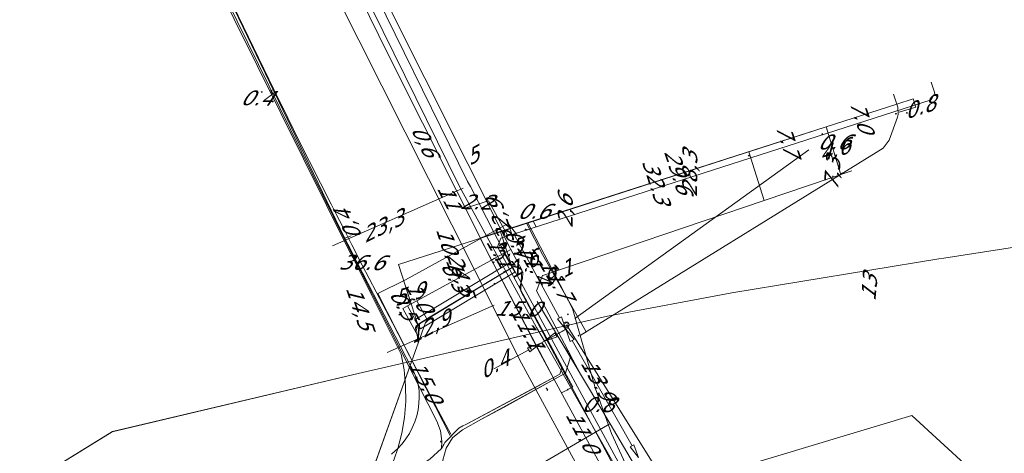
# Model space of a CAD drawing. Header units: metres. Extents: x 124576 to 133557, y 395865 to 402386.
# Tile 443 of 447: x 133397 to 133490, y 401231 to 401272. Entities that reach past the tile are written whole.
import ezdxf
from ezdxf.enums import TextEntityAlignment as Align

# ---------------------------------------------------------------- set-up
doc = ezdxf.new("R2010")
doc.units = ezdxf.units.M
doc.header["$MEASUREMENT"] = 0
for name, color, linetype, lineweight, true_color in [('LG_Datatransport', 3, 'Continuous', 13, 0x00ff00), ('LG_Datatransport_KPN_BV', 3, 'Continuous', 13, 0x00ff00), ('LG_Datatransport_Parkned_BV', 3, 'Continuous', 13, 0x00ff00), ('LG_Datatransport_Ziggo_BV', 3, 'Continuous', 13, 0x00ff00), ('LG_Gas_Lage_Druk_Enexis_Netbeheer_BV', 7, 'Continuous', 13, 0xffdc7d), ('LG_Laag_Spanning_Enexis_Netbeheer_BV', 7, 'Continuous', 13, 0x960000), ('LG_Midden_Spanning_Enexis_Netbeheer_BV', 7, 'Continuous', 13, 0xd20000), ('LG_Riool_Onder_Druk_Gemeente_Tilburg_Ruimtelijke_Uitvoering', 7, 'Continuous', 13, 0x800080), ('LG_Riool_Onder_Druk_Waterschap_De_Dommel', 5, 'Continuous', 13, 0x0000ff), ('LG_Riool_Vrij_Verval_Gemeente_Tilburg_Ruimtelijke_Uitvoering', 7, 'Continuous', 13, 0xca00a0), ('LG_unet-4_Brabant_Water', 5, 'Continuous', 13, 0x0000ff), ('MV_Datatransport_lijn', 3, 'Continuous', 0, 0x00ff00)]:
    doc.layers.add(name, color=color, linetype=linetype, lineweight=lineweight, true_color=true_color)
for name, color, linetype, lineweight in [('LG_overig_P_Gemeente_Tilburg_Ruimtelijke_Uitvoering', 7, 'Continuous', 0), ('MV_Datatransport', 7, 'Continuous', 0), ('MV_Gas_Lage_Druk', 7, 'Continuous', 0), ('MV_Gas_Lage_Druk_lijn', 7, 'Continuous', 0), ('MV_Gas_Lage_Druk_pijl', 7, 'Continuous', 0), ('MV_Laag_Spanning', 7, 'Continuous', 0), ('MV_Laag_Spanning_lijn', 7, 'Continuous', 0), ('MV_Laag_Spanning_pijl', 7, 'Continuous', 0), ('MV_Midden_Spanning', 7, 'Continuous', 0), ('MV_Midden_Spanning_lijn', 7, 'Continuous', 0), ('MV_Midden_Spanning_pijl', 7, 'Continuous', 0), ('MV_unet-4', 7, 'Continuous', 0)]:
    doc.layers.add(name, color=color, linetype=linetype, lineweight=lineweight)
doc.styles.add('Klic_Annotatie', font='verdanai.ttf', dxfattribs={"oblique": 20, "height": 1.4})

# ---------------------------------------------------------------- blocks, each defined once
blk = doc.blocks.new('m_pijl')
at = {"layer": 'MV_Laag_Spanning_pijl'}
blk.add_hatch(color=7, dxfattribs=at).paths.add_polyline_path([(-1, -0.33), (-1, 0), (-1, 0.33), (0, 0)])
at = {"layer": 'MV_Laag_Spanning_pijl', "flags": 128}
blk.add_lwpolyline([(-1, 0), (-1, 0.33), (0, 0), (-1, -0.33), (-1, 0)], close=True, dxfattribs=at)
blk = doc.blocks.new('m_pijl_1')
at = {"layer": 'MV_Midden_Spanning_pijl'}
blk.add_hatch(color=7, dxfattribs=at).paths.add_polyline_path([(-1, -0.33), (-1, 0), (-1, 0.33), (0, 0)])
at = {"layer": 'MV_Midden_Spanning_pijl', "flags": 128}
blk.add_lwpolyline([(-1, 0), (-1, 0.33), (0, 0), (-1, -0.33), (-1, 0)], close=True, dxfattribs=at)
blk = doc.blocks.new('m_pijl_2')
at = {"layer": 'MV_Gas_Lage_Druk_pijl'}
blk.add_hatch(color=7, dxfattribs=at).paths.add_polyline_path([(-1, -0.33), (-1, 0), (-1, 0.33), (0, 0)])
at = {"layer": 'MV_Gas_Lage_Druk_pijl', "flags": 128}
blk.add_lwpolyline([(-1, 0), (-1, 0.33), (0, 0), (-1, -0.33), (-1, 0)], close=True, dxfattribs=at)
blk = doc.blocks.new('Onbekend_1')
at = {"layer": 'LG_overig_P_Gemeente_Tilburg_Ruimtelijke_Uitvoering'}
blk.add_hatch(color=256, dxfattribs=at).paths.add_polyline_path([(-0.25, -1.07, -0.262633), (0.23, 0.15), (0.59, 0.47, 0.379827), (0.7, 1.26), (0.69, 1.26, 0.228508), (-0.03, 1.53), (-0.03, 1.52, 0.459053), (-0.82, 0.79), (-1.29, 0.85, -0.414214), (-0.08, 2, -0.243799), (1.09, 1.52, -0.379827), (0.9, 0.11), (0.54, -0.2, 0.262633), (0.23, -1.08), (-0.17, -1.07)])
blk.add_circle((0, 0), 2.5, dxfattribs=at)
at = {"layer": 'LG_overig_P_Gemeente_Tilburg_Ruimtelijke_Uitvoering', "extrusion": (0, 0, -1)}
blk.add_solid([(0.34, -2.06), (-0.21, -2.06), (0.34, -1.51), (-0.21, -1.51)], dxfattribs=at)

msp = doc.modelspace()

# ---------------------------------------------------------------- linework, layer by layer
at = {"layer": 'LG_Datatransport', "flags": 128}
msp.add_lwpolyline([(133435.037, 401242.684), (133443.953, 401248.051), (133443.437, 401248.907), (133434.521, 401243.54), (133435.037, 401242.684)], dxfattribs=at)
at = {"layer": 'LG_Datatransport_KPN_BV'}
msp.add_line((133431.879, 401240.459), (133442.01, 401244.942), dxfattribs=at)
at = {"layer": 'LG_Datatransport_KPN_BV', "flags": 128}
for points in [[(133335.668, 401500.032), (133339.334, 401483.97), (133352.393, 401435.701), (133367.317, 401388.321), (133370.904, 401378.42), (133379.948, 401355.272), (133385.653, 401341.789), (133406.214, 401296.201), (133427.867, 401251.271), (133428.484, 401250.071), (133428.519, 401250.001)], [(133453.931, 401229.752), (133442.932, 401250), (133442.915, 401250.032), (133442.025, 401251.672), (133439.756, 401256.11), (133439.494, 401256.59), (133429.24, 401277.417)], [(133431.668, 401228.446), (133432.14, 401229.412), (133432.55, 401230.406), (133432.898, 401231.424), (133433.274, 401232.872), (133433.522, 401234.347), (133433.641, 401235.839), (133433.629, 401237.334), (133433.487, 401238.824), (133433.216, 401240.295), (133428.996, 401248.723), (133428.67, 401249.36), (133428.344, 401249.997), (133428.343, 401249.999), (133428.342, 401250.001), (133415.266, 401276.293)], [(133426.731, 401250.533), (133438.502, 401255.693), (133439.08, 401255.952)], [(133432.292, 401230.887), (133432.603, 401231.147), (133432.898, 401231.424), (133433.302, 401231.864), (133433.667, 401232.337), (133433.989, 401232.84), (133434.267, 401233.37), (133434.498, 401233.921), (133434.68, 401234.49), (133434.812, 401235.073), (133434.893, 401235.665), (133434.923, 401236.262), (133434.9, 401236.86), (133434.826, 401237.453), (133434.701, 401238.037), (133432.633, 401242.019), (133428.519, 401250.001)]]:
    msp.add_lwpolyline(points, dxfattribs=at)
at = {"layer": 'LG_Datatransport_Parkned_BV'}
msp.add_line((133453.621, 401229.431), (133446.74, 401241.532), dxfattribs=at)
at = {"layer": 'LG_Datatransport_Parkned_BV', "flags": 128}
msp.add_lwpolyline([(133428.43, 401277.025), (133438.695, 401256.175), (133445.992, 401242.821), (133446.74, 401241.532), (133453.621, 401229.431), (133503.543, 401143.994), (133514.17, 401127.627), (133516.183, 401125.061), (133517.916, 401121.893), (133521.948, 401116.387), (133523.424, 401114.372), (133527.116, 401109.95), (133531.251, 401105.349), (133535.732, 401100.378), (133537.166, 401098.7)], dxfattribs=at)
at = {"layer": 'LG_Datatransport_Ziggo_BV'}
msp.add_line((133443.695, 401248.479), (133434.779, 401243.112), dxfattribs=at)
at = {"layer": 'LG_Datatransport_Ziggo_BV', "flags": 128}
msp.add_lwpolyline([(133488.332, 401169.795), (133463.747, 401210.525), (133459.857, 401217.298), (133454.228, 401227.56), (133453.801, 401228.799), (133444.524, 401246.251), (133444.427, 401246.68), (133444.666, 401247.438), (133444.707, 401248.004), (133444.55, 401248.352), (133444.151, 401248.618), (133443.851, 401248.573), (133434.634, 401242.976), (133434.545, 401242.577), (133434.818, 401241.955), (133434.819, 401241.346), (133429.224, 401225.736), (133428.938, 401225.353), (133403.147, 401208.938), (133363.152, 401183.876)], dxfattribs=at)
at = {"layer": 'LG_Gas_Lage_Druk_Enexis_Netbeheer_BV', "flags": 128}
for points in [[(133480.159, 401262.896), (133480.107, 401263.587), (133479.708, 401264.824)], [(133450.123, 401242.07), (133478.719, 401259.742), (133479.314, 401260.476), (133480.091, 401262.64), (133480.159, 401262.896)], [(133456.707, 401225.012), (133453.077, 401232.831), (133451.58, 401237.04), (133450.123, 401242.07), (133449.386, 401244.615)]]:
    msp.add_lwpolyline(points, dxfattribs=at)
at = {"layer": 'LG_Laag_Spanning_Enexis_Netbeheer_BV'}
for p, q in [((133443.278, 401251.453), (133444.613, 401251.881)), ((133443.278, 401251.453), (133444.613, 401251.881)), ((133427.838, 401251.202), (133428.484, 401251.475)), ((133448.212, 401238.407), (133439.38, 401233.718)), ((133448.212, 401238.407), (133439.38, 401233.718))]:
    msp.add_line(p, q, dxfattribs=at)
at = {"layer": 'LG_Laag_Spanning_Enexis_Netbeheer_BV', "flags": 128}
for points in [[(133443.071, 401222.6), (133443.013, 401222.703), (133441.533, 401223.703), (133439.062, 401223.948), (133437.714, 401224.736), (133437.596, 401224.929), (133435.185, 401229.442), (133434.983, 401229.82), (133435.931, 401230.401), (133437.021, 401231.422), (133437.058, 401232.118), (133436.941, 401233.08), (133436.573, 401233.988), (133433.207, 401240.599), (133427.838, 401251.202), (133411.66, 401284.044)], [(133437.021, 401231.422), (133437.058, 401232.118), (133436.941, 401233.08), (133436.573, 401233.988), (133433.207, 401240.599), (133427.838, 401251.202), (133411.66, 401284.044)], [(133444.613, 401251.881), (133483.282, 401264.291), (133483.605, 401264.92), (133483.269, 401265.967)], [(133443.278, 401251.453), (133442.632, 401251.245), (133442.299, 401250.413), (133448.422, 401239.102), (133448.212, 401238.407), (133446.679, 401237.593), (133446.237, 401237.359), (133439.436, 401233.748), (133439.324, 401233.688), (133439.037, 401233.537)], [(133443.278, 401251.453), (133442.632, 401251.245), (133442.299, 401250.413), (133448.422, 401239.102), (133448.212, 401238.407)], [(133448.212, 401238.407), (133446.679, 401237.593), (133446.237, 401237.359), (133439.436, 401233.748), (133439.38, 401233.718)], [(133448.212, 401238.407), (133446.679, 401237.593), (133446.237, 401237.359), (133439.436, 401233.748), (133439.38, 401233.718)], [(133439.037, 401233.537), (133438.667, 401233.342), (133437.333, 401231.983), (133437.242, 401231.8), (133437.021, 401231.422)], [(133439.037, 401233.537), (133438.667, 401233.342), (133437.333, 401231.983), (133437.242, 401231.8), (133437.021, 401231.422)], [(133439.38, 401233.718), (133439.324, 401233.688), (133439.037, 401233.537)], [(133437.021, 401231.422), (133435.931, 401230.401), (133434.983, 401229.82)], [(133437.021, 401231.422), (133435.931, 401230.401), (133434.983, 401229.82)], [(133437.021, 401231.422), (133435.931, 401230.401), (133434.983, 401229.82)]]:
    msp.add_lwpolyline(points, dxfattribs=at)
at = {"layer": 'LG_Midden_Spanning_Enexis_Netbeheer_BV'}
for p, q in [((133475.788, 401257.58), (133467.51, 401254.788)), ((133475.788, 401257.58), (133467.51, 401254.788)), ((133446.692, 401247.765), (133467.51, 401254.788)), ((133446.692, 401247.765), (133467.51, 401254.788)), ((133446.563, 401247.721), (133446.692, 401247.765)), ((133446.563, 401247.721), (133446.692, 401247.765)), ((133446.563, 401247.721), (133446.692, 401247.765)), ((133446.563, 401247.721), (133446.692, 401247.765)), ((133435.945, 401243.814), (133434.779, 401243.112)), ((133435.945, 401243.814), (133434.779, 401243.112)), ((133434.819, 401241.346), (133429.903, 401227.632)), ((133434.819, 401241.346), (133429.903, 401227.632)), ((133440.801, 401234.162), (133448.057, 401238.126))]:
    msp.add_line(p, q, dxfattribs=at)
at = {"layer": 'LG_Midden_Spanning_Enexis_Netbeheer_BV', "flags": 128}
for points in [[(133453.801, 401228.799), (133444.524, 401246.251), (133444.543, 401247.148), (133444.623, 401248.242), (133444.62, 401248.248), (133443.529, 401250.245), (133419.3, 401298.494), (133387.748, 401371.107), (133387.741, 401371.127), (133365.615, 401435.517), (133351.728, 401486.796), (133348.679, 401500), (133340.724, 401535.404), (133336.834, 401555.634)], [(133444.62, 401248.248), (133443.529, 401250.245), (133419.3, 401298.494), (133387.748, 401371.107), (133387.741, 401371.127), (133365.615, 401435.517), (133351.728, 401486.796), (133348.679, 401500), (133340.724, 401535.404), (133336.834, 401555.634)], [(133488.332, 401169.795), (133469.783, 401200.472), (133454.228, 401227.56), (133453.801, 401228.799), (133444.524, 401246.251), (133444.543, 401247.148), (133444.623, 401248.242), (133444.62, 401248.248), (133443.851, 401248.573), (133443.753, 401248.514), (133443.695, 401248.479), (133442.754, 401247.913), (133435.945, 401243.814), (133435.516, 401243.291), (133434.819, 401241.346), (133429.903, 401227.632), (133429.224, 401225.736), (133428.938, 401225.353), (133403.147, 401208.938), (133363.152, 401183.876), (133350.587, 401176.155), (133318.424, 401156.05), (133291.043, 401139.088), (133278.546, 401131.347)], [(133488.332, 401169.795), (133469.783, 401200.472), (133454.228, 401227.56), (133453.801, 401228.799), (133444.524, 401246.251), (133444.543, 401247.148), (133444.623, 401248.242), (133444.62, 401248.248), (133443.851, 401248.573), (133443.753, 401248.514), (133443.695, 401248.479), (133442.754, 401247.913), (133435.945, 401243.814), (133435.516, 401243.291), (133434.819, 401241.346), (133429.903, 401227.632), (133429.27, 401226.857), (133427.916, 401225.796), (133402.241, 401210.376), (133398.843, 401208.216), (133397.629, 401207.446)], [(133488.332, 401169.795), (133469.783, 401200.472), (133454.228, 401227.56), (133453.801, 401228.799), (133444.524, 401246.251), (133444.543, 401247.148), (133444.623, 401248.242), (133444.62, 401248.248), (133443.851, 401248.573), (133443.753, 401248.514), (133443.695, 401248.479), (133442.754, 401247.913), (133435.945, 401243.814), (133435.516, 401243.291), (133434.819, 401241.346), (133429.903, 401227.632), (133429.27, 401226.857), (133427.916, 401225.796), (133402.241, 401210.376), (133398.843, 401208.216)], [(133443.695, 401248.479), (133439.001, 401245.654), (133437.649, 401244.84), (133435.945, 401243.814), (133434.779, 401243.112)], [(133443.695, 401248.479), (133439.001, 401245.654), (133437.649, 401244.84), (133435.945, 401243.814), (133434.779, 401243.112)], [(133443.695, 401248.479), (133439.001, 401245.654), (133437.649, 401244.84), (133435.945, 401243.814), (133434.779, 401243.112)], [(133443.695, 401248.479), (133439.001, 401245.654), (133437.649, 401244.84), (133435.945, 401243.814), (133434.779, 401243.112)], [(133444.62, 401248.248), (133443.851, 401248.573), (133443.753, 401248.514), (133443.695, 401248.479), (133442.754, 401247.913), (133435.945, 401243.814)], [(133443.695, 401248.479), (133439.001, 401245.654), (133437.649, 401244.84), (133435.945, 401243.814)], [(133443.695, 401248.479), (133442.754, 401247.913), (133435.945, 401243.814)], [(133444.62, 401248.248), (133443.851, 401248.573), (133443.753, 401248.514), (133443.695, 401248.479)], [(133453.801, 401228.799), (133444.524, 401246.251), (133444.543, 401247.148), (133444.623, 401248.242), (133444.62, 401248.248)], [(133453.801, 401228.799), (133444.524, 401246.251), (133444.543, 401247.148), (133444.623, 401248.242), (133444.62, 401248.248)], [(133449.24, 401240.139), (133445.992, 401246.269), (133446.563, 401247.721)], [(133449.24, 401240.139), (133445.992, 401246.269), (133446.563, 401247.721)], [(133435.945, 401243.814), (133434.779, 401243.112), (133434.614, 401242.372), (133434.731, 401242.158), (133434.819, 401241.346)], [(133435.945, 401243.814), (133435.516, 401243.291), (133434.819, 401241.346)], [(133435.945, 401243.814), (133435.516, 401243.291), (133434.819, 401241.346)], [(133434.779, 401243.112), (133434.614, 401242.372), (133434.731, 401242.158), (133434.819, 401241.346)], [(133436.999, 401229.62), (133437.141, 401230.309), (133437.479, 401231.43), (133438.076, 401232.419), (133438.09, 401232.435), (133439.012, 401233.184), (133440.801, 401234.162), (133448.057, 401238.126), (133448.748, 401238.504), (133449.24, 401240.139)], [(133436.999, 401229.62), (133437.141, 401230.309), (133437.479, 401231.43), (133438.076, 401232.419), (133438.09, 401232.435), (133439.012, 401233.184), (133440.801, 401234.162), (133448.057, 401238.126), (133448.748, 401238.504), (133449.24, 401240.139)], [(133448.057, 401238.126), (133448.748, 401238.504), (133449.24, 401240.139)], [(133440.801, 401234.162), (133442.928, 401235.324), (133448.057, 401238.126)], [(133440.801, 401234.162), (133442.928, 401235.324), (133448.057, 401238.126)], [(133436.999, 401229.62), (133437.141, 401230.309), (133437.479, 401231.43), (133438.076, 401232.419), (133438.09, 401232.435), (133439.012, 401233.184), (133440.801, 401234.162)]]:
    msp.add_lwpolyline(points, dxfattribs=at)
at = {"layer": 'LG_Riool_Onder_Druk_Gemeente_Tilburg_Ruimtelijke_Uitvoering'}
for p, q in [((133471.714, 401259.576), (133449.631, 401243.665)), ((133457.949, 401228.503), (133449.351, 401242.232))]:
    msp.add_line(p, q, dxfattribs=at)
at = {"layer": 'LG_Riool_Onder_Druk_Gemeente_Tilburg_Ruimtelijke_Uitvoering', "flags": 128}
for points in [[(133265.89, 401243.91), (133328.43, 401232.58), (133365.34, 401225.97), (133389.66, 401223.08), (133390.09, 401223.13), (133395.91, 401226.81), (133405.94, 401233), (133429.16, 401238.48), (133452.69, 401243.89), (133464.44, 401246.1), (133484, 401249.3), (133484.46, 401249.35), (133495.8, 401251.11), (133496.15, 401251.18), (133496.36, 401251.21), (133496.75, 401251.12), (133497, 401251.1), (133497.43, 401250.86), (133497.64, 401250.69), (133497.91, 401250.35), (133502.88, 401240.91), (133503.12, 401240.48), (133505.04, 401236.98), (133520.783, 401206.274)], [(133489.468, 401227.169), (133481.453, 401234.531), (133459.367, 401227.902)]]:
    msp.add_lwpolyline(points, dxfattribs=at)
at = {"layer": 'LG_Riool_Onder_Druk_Waterschap_De_Dommel', "flags": 128}
msp.add_lwpolyline([(133520.784, 401206.271), (133505.041, 401236.981), (133503.125, 401240.485), (133502.881, 401240.911), (133497.911, 401250.353), (133497.637, 401250.692), (133497.428, 401250.859), (133497.001, 401251.104), (133496.748, 401251.12), (133496.364, 401251.206), (133496.155, 401251.18), (133495.806, 401251.112), (133484.459, 401249.348), (133483.997, 401249.296), (133464.441, 401246.102), (133452.694, 401243.889), (133429.164, 401238.482), (133405.937, 401232.998), (133395.909, 401226.814), (133390.095, 401223.133), (133389.659, 401223.084), (133365.345, 401225.972), (133328.433, 401232.581), (133265.895, 401243.907)], dxfattribs=at)
at = {"layer": 'LG_Riool_Vrij_Verval_Gemeente_Tilburg_Ruimtelijke_Uitvoering', "flags": 128}
for points in [[(133458.41, 401227.61), (133457.95, 401228.5), (133448.82, 401243.08)], [(133489.84, 401226.83), (133489.47, 401227.17), (133481.45, 401234.53), (133459.37, 401227.9), (133458.41, 401227.61)]]:
    msp.add_lwpolyline(points, dxfattribs=at)
at = {"layer": 'LG_unet-4_Brabant_Water'}
for p, q in [((133446.07, 401245.28), (133452.95, 401233.75)), ((133441.6, 401227.17), (133452.69, 401233.6)), ((133452.95, 401233.75), (133452.69, 401233.6))]:
    msp.add_line(p, q, dxfattribs=at)
at = {"layer": 'LG_unet-4_Brabant_Water', "flags": 128}
msp.add_lwpolyline([(133452.95, 401233.75), (133467.44, 401209.15), (133467.54, 401208.99), (133485, 401179.36), (133497.7, 401157.81)], dxfattribs=at)
at = {"layer": 'MV_Datatransport_lijn'}
for p, q in [((133473.35, 401261.731), (133440.899, 401251.308)), ((133473.35, 401261.731), (133442.61, 401251.857)), ((133442.61, 401251.857), (133432.965, 401248.76)), ((133443.315, 401252.628), (133440.899, 401251.308)), ((133442.61, 401251.857), (133443.695, 401248.479)), ((133443.914, 401251.531), (133448.171, 401243.739)), ((133432.965, 401248.76), (133434.779, 401243.112)), ((133448.771, 401242.642), (133446.355, 401241.322)), ((133446.74, 401241.532), (133448.752, 401242.677)), ((133447.836, 401242.132), (133448.933, 401242.731)), ((133446.74, 401241.532), (133446.355, 401241.322)), ((133449.37, 401241.59), (133455.015, 401231.662)), ((133445.258, 401240.723), (133441.966, 401238.924))]:
    msp.add_line(p, q, dxfattribs=at)
at = {"layer": 'MV_Datatransport_lijn', "flags": 128}
for points in [[(133444.097, 401251.631), (133443.731, 401251.431), (133443.315, 401252.628), (133444.097, 401251.631)], [(133448.354, 401243.839), (133447.989, 401243.639), (133448.771, 401242.642), (133448.354, 401243.839)], [(133449.551, 401241.693), (133449.189, 401241.487), (133448.752, 401242.677), (133449.551, 401241.693)], [(133447.737, 401242.315), (133447.936, 401241.949), (133446.74, 401241.532), (133447.737, 401242.315)], [(133445.158, 401240.906), (133445.357, 401240.54), (133446.355, 401241.322), (133445.158, 401240.906)], [(133455.196, 401231.765), (133454.834, 401231.559), (133455.633, 401230.576), (133455.196, 401231.765)]]:
    msp.add_lwpolyline(points, dxfattribs=at)
at = {"layer": 'MV_Gas_Lage_Druk_lijn'}
for p, q in [((133481.563, 401264.369), (133480.015, 401263.872)), ((133481.808, 401263.608), (133480.26, 401263.111)), ((133473.35, 401261.731), (133445.063, 401252.645)), ((133474.708, 401257.339), (133474.953, 401257.414)), ((133450.689, 401242.39), (133450.123, 401242.07))]:
    msp.add_line(p, q, dxfattribs=at)
at = {"layer": 'MV_Gas_Lage_Druk_pijl'}
for p, q in [((133473.35, 401261.731), (133480.015, 401263.872)), ((133481.563, 401264.369), (133481.808, 401263.608)), ((133473.35, 401261.731), (133445.168, 401252.679)), ((133473.35, 401261.731), (133474.708, 401257.339)), ((133445.168, 401252.679), (133449.386, 401244.615))]:
    msp.add_line(p, q, dxfattribs=at)
at = {"layer": 'MV_Gas_Lage_Druk_pijl', "flags": 128}
msp.add_lwpolyline([(133445.063, 401252.645), (133446.549, 401249.699), (133450.677, 401242.41), (133450.689, 401242.39)], dxfattribs=at)
at = {"layer": 'MV_Laag_Spanning_lijn'}
for p, q in [((133473.35, 401261.731), (133440.889, 401251.326)), ((133441.464, 401254.769), (133443.278, 401251.453)), ((133444.613, 401251.881), (133445.962, 401252.315)), ((133440.889, 401251.326), (133440.681, 401251.259)), ((133449.432, 401237.235), (133448.208, 401239.499))]:
    msp.add_line(p, q, dxfattribs=at)
at = {"layer": 'MV_Laag_Spanning_pijl'}
for p, q in [((133421.176, 401265.271), (133420.817, 401265.094)), ((133473.35, 401261.731), (133473.527, 401261.16)), ((133439.363, 401254.119), (133441.464, 401254.769)), ((133445.676, 401252.843), (133445.962, 401252.315))]:
    msp.add_line(p, q, dxfattribs=at)
at = {"layer": 'MV_Laag_Spanning_pijl', "flags": 128}
for points in [[(133463.296, 401205.929), (133451.46, 401226.785), (133444.585, 401239.445), (133424.8, 401278.689), (133409.781, 401310.352), (133392.403, 401349.891), (133377.695, 401387.667), (133365.002, 401425.332), (133354.103, 401464.039), (133340.949, 401516.793), (133333.159, 401555.342), (133324.13, 401607.588), (133321.061, 401629.14), (133318.253, 401654.92)], [(133399.775, 401310.457), (133411.865, 401284.487), (133414.48, 401279.113), (133421.176, 401265.271)], [(133437.891, 401232.764), (133436.745, 401234.939), (133435.577, 401237.171), (133434.013, 401240.158), (133432.387, 401243.265), (133430.866, 401246.172), (133429.546, 401248.714), (133428.558, 401250.628), (133427.73, 401252.241), (133427.042, 401253.586), (133426.594, 401254.465), (133423.567, 401260.462), (133422.502, 401262.595), (133421.176, 401265.271)], [(133440.681, 401251.259), (133440.681, 401251.258), (133446.124, 401240.781), (133447.646, 401237.975)], [(133448.358, 401236.661), (133448.725, 401236.86), (133449.432, 401237.235)]]:
    msp.add_lwpolyline(points, dxfattribs=at)
at = {"layer": 'MV_Midden_Spanning_lijn'}
for p, q in [((133440.899, 401251.309), (133473.35, 401261.731)), ((133466.035, 401259.381), (133467.51, 401254.788)), ((133433.61, 401247.326), (133440.899, 401251.308)), ((133442.953, 401249.842), (133443.695, 401248.479)), ((133433.61, 401247.326), (133431.017, 401246.013)), ((133434.703, 401245.337), (133435.636, 401243.628)), ((133433.387, 401244.618), (133434.614, 401242.372)), ((133433.825, 401244.857), (133434.779, 401243.112)), ((133450.271, 401238.212), (133448.801, 401240.926))]:
    msp.add_line(p, q, dxfattribs=at)
at = {"layer": 'MV_Midden_Spanning_pijl'}
for p, q in [((133473.35, 401261.731), (133466.035, 401259.381)), ((133442.953, 401249.842), (133443.568, 401250.177)), ((133441.747, 401249.185), (133434.703, 401245.337)), ((133442.953, 401249.842), (133443.718, 401248.437)), ((133447.676, 401237.918), (133442.487, 401247.752)), ((133434.703, 401245.337), (133433.825, 401244.857)), ((133433.825, 401244.857), (133433.387, 401244.618)), ((133452.9, 401228.284), (133447.676, 401237.918))]:
    msp.add_line(p, q, dxfattribs=at)
at = {"layer": 'MV_Midden_Spanning_pijl', "flags": 128}
for points in [[(133441.747, 401249.185), (133431.997, 401268.55), (133424.003, 401284.858), (133417.545, 401298.464)], [(133441.747, 401249.185), (133441.987, 401249.316), (133442.953, 401249.842)], [(133431.017, 401246.013), (133436.453, 401235.351), (133437.83, 401232.65)]]:
    msp.add_lwpolyline(points, dxfattribs=at)

# ---------------------------------------------------------------- block references
at = {"layer": 'LG_overig_P_Gemeente_Tilburg_Ruimtelijke_Uitvoering', "xscale": 0.1, "yscale": 0.1, "zscale": 0.1}
msp.add_blockref('Onbekend_1', (133448.82, 401243.08), dxfattribs=at)
at = {"layer": 'MV_Gas_Lage_Druk_pijl'}
for p, xscale, yscale, zscale, rotation in [((133480, 401263), 0.1, 0.1, 0.1, 17), ((133481, 401263), 0.09999999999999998, 0.09999999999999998, 0.09999999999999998, 288), ((133474, 401257), 0.09999999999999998, 0.09999999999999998, 0.09999999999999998, 288), ((133445, 401252), 0.1, 0.1, 0.1, 198), ((133449, 401244), 0.1, 0.1, 0.1, 298), ((133450, 401242), 0.1, 0.1, 0.1, 301)]:
    msp.add_blockref('m_pijl_2', p, dxfattribs=dict(at, xscale=xscale, yscale=yscale, zscale=zscale, rotation=rotation))
at = {"layer": 'MV_Laag_Spanning_pijl'}
for p, xscale, yscale, zscale, rotation in [((133420, 401265), 0.1, 0.1, 0.1, 207), ((133421, 401265), 0.1, 0.1, 0.1, 296), ((133421, 401265), 0.09999999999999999, 0.09999999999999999, 0.09999999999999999, 116), ((133473, 401261), 0.09999999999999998, 0.09999999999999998, 0.09999999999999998, 288), ((133441, 401254), 0.1, 0.1, 0.1, 17), ((133445, 401252), 0.1, 0.1, 0.1, 299.0000000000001), ((133447, 401237), 0.1, 0.1, 0.1, 299.0000000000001), ((133449, 401237), 0.1, 0.1, 0.1, 27)]:
    msp.add_blockref('m_pijl', p, dxfattribs=dict(at, xscale=xscale, yscale=yscale, zscale=zscale, rotation=rotation))
at = {"layer": 'MV_Midden_Spanning_pijl', "xscale": 0.1, "yscale": 0.1, "zscale": 0.1}
for p, rotation in [((133466, 401259), 198), ((133443, 401250), 28), ((133442, 401249), 28), ((133443, 401248), 299.0000000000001), ((133442, 401247), 117), ((133434, 401245), 209), ((133433, 401244), 209), ((133433, 401244), 209), ((133447, 401237), 118), ((133437, 401232), 298)]:
    msp.add_blockref('m_pijl_1', p, dxfattribs=dict(at, rotation=rotation))

# ---------------------------------------------------------------- texts
at = {"layer": 'MV_Datatransport', "style": 'Klic_Annotatie', "oblique": 20}
for s, rotation, p in [('0,6', 296.2, (133435.399, 401260.488)), ('5', 28.6, (133439.874, 401258.972)), ('32.3', 288, (133457.262, 401256.664)), ('11', 296.3, (133437.708, 401255.234)), ('32,9', 107.8, (133442.634, 401252.718)), ('0,4', 116.4, (133428.313, 401252.396)), ('23,3', 26.4, (133431.381, 401252.338)), ('10.1', 288, (133437.788, 401250.309)), ('3.5', 18, (133443.153, 401250.168)), ('11.4', 299, (133445.688, 401248.937)), ('24,5', 288.6, (133438.818, 401247.942)), ('14,5', 288.6, (133429.296, 401244.787)), ('5.9', 18, (133433.872, 401245.936)), ('12,9', 27.4, (133435.795, 401242.843)), ('0.4', 29, (133441.927, 401239.259)), ('13.9', 300, (133451.762, 401238.015))]:
    msp.add_text(s, height=1.4, rotation=rotation, dxfattribs=at).set_placement(p, align=Align.MIDDLE_CENTER)
at = {"layer": 'MV_Gas_Lage_Druk', "style": 'Klic_Annotatie', "oblique": 20}
for s, rotation, p in [('7.0', 288, (133476.683, 401262.802)), ('0.8', 18, (133482.109, 401263.566)), ('4.6', 17, (133474.029, 401259.535)), ('29.6', 288, (133459.341, 401257.614)), ('11.7', 300, (133447.806, 401247.48)), ('9.1', 28, (133447.891, 401247.891))]:
    msp.add_text(s, height=1.4, rotation=rotation, dxfattribs=at).set_placement(p, align=Align.MIDDLE_CENTER)
at = {"layer": 'MV_Laag_Spanning', "style": 'Klic_Annotatie', "oblique": 20}
for s, p in [('0.4', (133419.51, 401264.465)), ('2.2', (133440.259, 401254.661)), ('36.6', (133429.42, 401248.959)), ('15.0', (133444.126, 401244.597)), ('0.8', (133451.721, 401235.559))]:
    msp.add_text(s, height=1.4, rotation=359, dxfattribs=at).set_placement(p, align=Align.MIDDLE_CENTER)
for p in [(133474.012, 401260.315), (133445.656, 401253.774)]:
    msp.add_text('0.6', height=1.4, dxfattribs=at).set_placement(p, align=Align.MIDDLE_CENTER)
at = {"layer": 'MV_Midden_Spanning', "style": 'Klic_Annotatie', "oblique": 20}
for s, rotation, p in [('7.7', 288, (133469.693, 401260.556)), ('0.7', 299, (133444.209, 401250.807)), ('1.1', 299, (133442.52, 401249.981)), ('1.6', 29, (133444.645, 401248.72)), ('8.3', 299, (133438.26, 401247.683)), ('1.0', 299, (133434.873, 401245.813)), ('0.5', 299, (133433.387, 401245.041)), ('11.1', 298, (133445.082, 401242.835)), ('15.0', 297, (133435.463, 401237.841)), ('11.0', 298, (133450.288, 401233.101))]:
    msp.add_text(s, height=1.4, rotation=rotation, dxfattribs=at).set_placement(p, align=Align.MIDDLE_CENTER)
at = {"layer": 'MV_unet-4', "style": 'Klic_Annotatie', "oblique": 20}
for s, rotation, p in [('28,3', 89.7, (133460.47, 401257.21)), ('7,3', 85, (133473.9, 401257.23)), ('2,6', 89.7, (133448.71, 401253.68)), ('13', 85, (133477.4, 401246.49))]:
    msp.add_text(s, height=1.4, rotation=rotation, dxfattribs=at).set_placement(p, align=Align.MIDDLE_CENTER)

doc.saveas('drawing.dxf')
